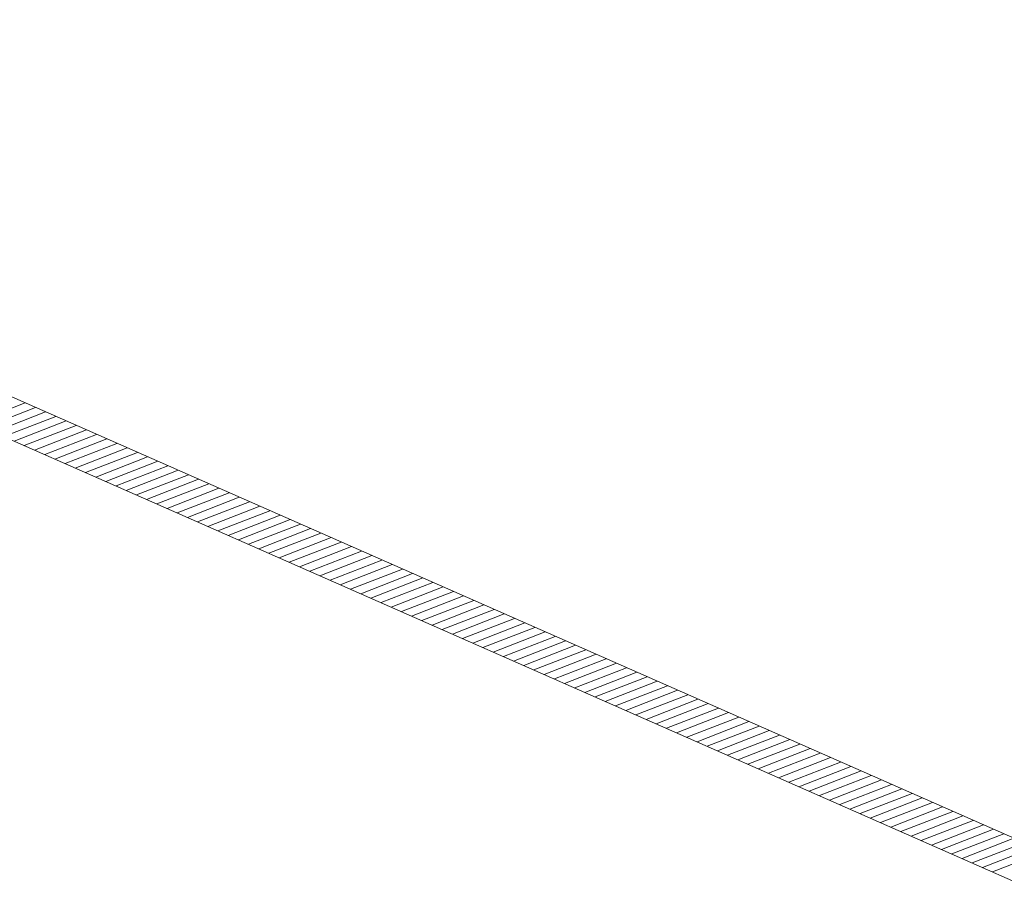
# Model space of a CAD drawing. Header units: metres. Extents: x 5555129 to 5556676, y 5635595 to 5636517.
# Tile 285 of 286: x 5556597 to 5556622, y 5636230 to 5636252. Entities that reach past the tile are written whole.
import ezdxf

# ---------------------------------------------------------------- set-up
doc = ezdxf.new("R2010")
doc.units = ezdxf.units.M
doc.header["$MEASUREMENT"] = 0
doc.layers.add('#zakres', color=7, linetype='Continuous', lineweight=18)

msp = doc.modelspace()

# ---------------------------------------------------------------- linework, layer by layer
at = {"layer": '#zakres', "color": 134, "linetype": 'Continuous', "lineweight": 18}
for p, q in [((5556622.9385, 5636230.96434), (5556575.76114, 5636251.73143)), ((5556622.53561, 5636230.04909), (5556575.35826, 5636250.81618)), ((5556596.32947, 5636241.59031), (5556597.63436, 5636242.09753)), ((5556596.58574, 5636241.4775), (5556597.89063, 5636241.98472)), ((5556596.84201, 5636241.3647), (5556598.1469, 5636241.87191)), ((5556597.09828, 5636241.25189), (5556598.40317, 5636241.7591)), ((5556597.35455, 5636241.13908), (5556598.65944, 5636241.64629)), ((5556597.61082, 5636241.02627), (5556598.91571, 5636241.53349)), ((5556597.86709, 5636240.91346), (5556599.17198, 5636241.42068)), ((5556598.12336, 5636240.80066), (5556599.42825, 5636241.30787)), ((5556598.37963, 5636240.68785), (5556599.68452, 5636241.19506)), ((5556598.6359, 5636240.57504), (5556599.94079, 5636241.08225)), ((5556598.89217, 5636240.46223), (5556600.19706, 5636240.96945)), ((5556599.14844, 5636240.34942), (5556600.45333, 5636240.85664)), ((5556599.40471, 5636240.23662), (5556600.7096, 5636240.74383)), ((5556599.66098, 5636240.12381), (5556600.96587, 5636240.63102)), ((5556599.91725, 5636240.011), (5556601.22214, 5636240.51821)), ((5556600.17352, 5636239.89819), (5556601.47841, 5636240.40541)), ((5556600.42979, 5636239.78538), (5556601.73468, 5636240.2926)), ((5556600.68606, 5636239.67257), (5556601.99095, 5636240.17979)), ((5556600.94233, 5636239.55977), (5556602.24722, 5636240.06698)), ((5556601.1986, 5636239.44696), (5556602.50349, 5636239.95417)), ((5556601.45487, 5636239.33415), (5556602.75976, 5636239.84137)), ((5556601.71114, 5636239.22134), (5556603.01603, 5636239.72856)), ((5556601.96741, 5636239.10853), (5556603.2723, 5636239.61575)), ((5556602.22368, 5636238.99573), (5556603.52857, 5636239.50294)), ((5556602.47995, 5636238.88292), (5556603.78484, 5636239.39013)), ((5556602.73622, 5636238.77011), (5556604.04111, 5636239.27733)), ((5556602.99249, 5636238.6573), (5556604.29738, 5636239.16452)), ((5556603.24876, 5636238.54449), (5556604.55365, 5636239.05171)), ((5556603.50503, 5636238.43169), (5556604.80992, 5636238.9389)), ((5556603.7613, 5636238.31888), (5556605.06619, 5636238.82609)), ((5556604.01757, 5636238.20607), (5556605.32246, 5636238.71329)), ((5556604.27384, 5636238.09326), (5556605.57873, 5636238.60048)), ((5556604.53011, 5636237.98045), (5556605.835, 5636238.48767)), ((5556604.78638, 5636237.86765), (5556606.09127, 5636238.37486)), ((5556605.04265, 5636237.75484), (5556606.34754, 5636238.26205)), ((5556605.29892, 5636237.64203), (5556606.60381, 5636238.14924)), ((5556605.55519, 5636237.52922), (5556606.86008, 5636238.03644)), ((5556605.81146, 5636237.41641), (5556607.11635, 5636237.92363)), ((5556606.06773, 5636237.30361), (5556607.37262, 5636237.81082)), ((5556606.324, 5636237.1908), (5556607.62889, 5636237.69801)), ((5556606.58027, 5636237.07799), (5556607.88516, 5636237.5852)), ((5556606.83654, 5636236.96518), (5556608.14143, 5636237.4724)), ((5556607.09281, 5636236.85237), (5556608.3977, 5636237.35959)), ((5556607.34908, 5636236.73957), (5556608.65397, 5636237.24678)), ((5556607.60535, 5636236.62676), (5556608.91024, 5636237.13397)), ((5556607.86162, 5636236.51395), (5556609.16651, 5636237.02116)), ((5556608.11789, 5636236.40114), (5556609.42278, 5636236.90836)), ((5556608.37416, 5636236.28833), (5556609.67905, 5636236.79555)), ((5556608.63043, 5636236.17553), (5556609.93532, 5636236.68274)), ((5556608.8867, 5636236.06272), (5556610.19159, 5636236.56993)), ((5556609.14297, 5636235.94991), (5556610.44786, 5636236.45712)), ((5556609.39924, 5636235.8371), (5556610.70413, 5636236.34432)), ((5556609.65551, 5636235.72429), (5556610.9604, 5636236.23151)), ((5556609.91178, 5636235.61149), (5556611.21667, 5636236.1187)), ((5556610.16805, 5636235.49868), (5556611.47294, 5636236.00589)), ((5556610.42432, 5636235.38587), (5556611.72921, 5636235.89308)), ((5556610.68059, 5636235.27306), (5556611.98548, 5636235.78028)), ((5556610.93686, 5636235.16025), (5556612.24175, 5636235.66747)), ((5556611.19313, 5636235.04745), (5556612.49802, 5636235.55466)), ((5556611.4494, 5636234.93464), (5556612.75429, 5636235.44185)), ((5556611.70567, 5636234.82183), (5556613.01056, 5636235.32904)), ((5556611.96194, 5636234.70902), (5556613.26683, 5636235.21624)), ((5556612.21821, 5636234.59621), (5556613.5231, 5636235.10343)), ((5556612.47448, 5636234.4834), (5556613.77937, 5636234.99062)), ((5556612.73075, 5636234.3706), (5556614.03564, 5636234.87781)), ((5556612.98702, 5636234.25779), (5556614.29191, 5636234.765)), ((5556613.24329, 5636234.14498), (5556614.54818, 5636234.6522)), ((5556613.49956, 5636234.03217), (5556614.80445, 5636234.53939)), ((5556613.75583, 5636233.91936), (5556615.06072, 5636234.42658)), ((5556614.0121, 5636233.80656), (5556615.31699, 5636234.31377)), ((5556614.26837, 5636233.69375), (5556615.57326, 5636234.20096)), ((5556614.52464, 5636233.58094), (5556615.82953, 5636234.08816)), ((5556614.78091, 5636233.46813), (5556616.0858, 5636233.97535)), ((5556615.03718, 5636233.35532), (5556616.34207, 5636233.86254)), ((5556615.29345, 5636233.24252), (5556616.59834, 5636233.74973)), ((5556615.54972, 5636233.12971), (5556616.85461, 5636233.63692)), ((5556615.80599, 5636233.0169), (5556617.11088, 5636233.52412)), ((5556616.06226, 5636232.90409), (5556617.36715, 5636233.41131)), ((5556616.31853, 5636232.79128), (5556617.62342, 5636233.2985)), ((5556616.5748, 5636232.67848), (5556617.87969, 5636233.18569)), ((5556616.83107, 5636232.56567), (5556618.13596, 5636233.07288)), ((5556617.08734, 5636232.45286), (5556618.39223, 5636232.96007)), ((5556617.34361, 5636232.34005), (5556618.6485, 5636232.84727)), ((5556617.59988, 5636232.22724), (5556618.90477, 5636232.73446)), ((5556617.85615, 5636232.11444), (5556619.16104, 5636232.62165)), ((5556618.11242, 5636232.00163), (5556619.41731, 5636232.50884)), ((5556618.36869, 5636231.88882), (5556619.67358, 5636232.39603)), ((5556618.62496, 5636231.77601), (5556619.92985, 5636232.28323)), ((5556618.88123, 5636231.6632), (5556620.18612, 5636232.17042)), ((5556619.1375, 5636231.5504), (5556620.44239, 5636232.05761)), ((5556619.39377, 5636231.43759), (5556620.69866, 5636231.9448)), ((5556619.65004, 5636231.32478), (5556620.95493, 5636231.83199)), ((5556619.90631, 5636231.21197), (5556621.2112, 5636231.71919)), ((5556620.16258, 5636231.09916), (5556621.46747, 5636231.60638)), ((5556620.41885, 5636230.98636), (5556621.72374, 5636231.49357)), ((5556620.67512, 5636230.87355), (5556621.98001, 5636231.38076)), ((5556620.93139, 5636230.76074), (5556622.23628, 5636231.26795)), ((5556621.18766, 5636230.64793), (5556622.49255, 5636231.15515)), ((5556621.44393, 5636230.53512), (5556622.74882, 5636231.04234)), ((5556621.70021, 5636230.42232), (5556623.00509, 5636230.92953)), ((5556621.95648, 5636230.30951), (5556623.26136, 5636230.81672))]:
    msp.add_line(p, q, dxfattribs=at)

doc.saveas('drawing.dxf')
